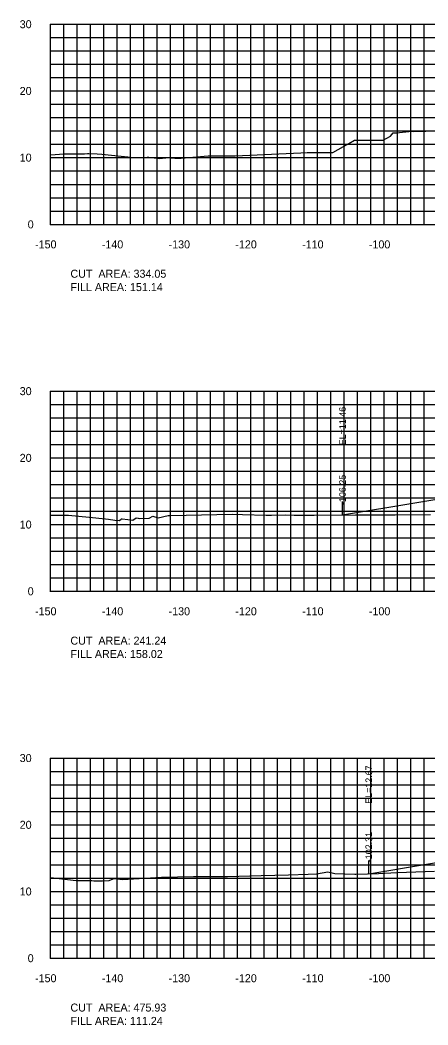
# Model space of a CAD drawing. Extents: x 1800880 to 1818864, y 245271 to 250560.
# Drawn here: x 1805536.5 to 1805597.5, y 250089.4 to 250240 of the extents above; entities that cross this region are included whole.
import ezdxf

# ---------------------------------------------------------------- set-up
doc = ezdxf.new("R2010")
doc.units = 0
for name, color, linetype in [('33', 7, 'Continuous'), ('CL-CNST', 7, 'Continuous'), ('DESIGN - DRAINAGE - Bridges', 7, 'Continuous'), ('DRAINAGETXT', 7, 'Continuous'), ('Level 37', 7, 'Continuous'), ('Level 46', 7, 'Continuous'), ('Level 62', 7, 'Continuous'), ('SHT-BDR', 7, 'Continuous')]:
    doc.layers.add(name, color=color, linetype=linetype)

msp = doc.modelspace()

# ---------------------------------------------------------------- linework, layer by layer
at = {"layer": 'CL-CNST'}
for points in [[(1805541, 250219.85), (1805543.05, 250220.01), (1805544.11, 250220.02), (1805545.44, 250220.01), (1805546.11, 250220.02), (1805546.55, 250220.03), (1805546.76, 250220.03), (1805548.01, 250220.01), (1805548.71, 250219.94), (1805553.54, 250219.47), (1805555.51, 250219.5), (1805555.68, 250219.5), (1805555.72, 250219.49), (1805556.15, 250219.45), (1805556.9, 250219.36), (1805557.31, 250219.32), (1805558.28, 250219.39), (1805558.49, 250219.47), (1805559.62, 250219.35), (1805560.56, 250219.36), (1805564.64, 250219.72), (1805565.27, 250219.71), (1805565.59, 250219.72), (1805567.76, 250219.7), (1805568.65, 250219.7), (1805578.52, 250220.15), (1805579.45, 250220.2), (1805581.18, 250220.2), (1805583.28, 250220.2), (1805585.68, 250221.55), (1805586.53, 250222.03), (1805588.89, 250222.03), (1805590.84, 250222.03), (1805591.92, 250222.64), (1805592.36, 250223.15), (1805592.85, 250223.15), (1805595.11, 250223.39), (1805595.31, 250223.37), (1805599.15, 250223.43)], [(1805541, 250165.83), (1805541.17, 250165.84), (1805541.44, 250165.82), (1805542.2, 250165.82), (1805543.72, 250165.84), (1805546.8, 250165.53), (1805549.25, 250165.29), (1805549.68, 250165.22), (1805550.66, 250165.11), (1805551.32, 250165.06), (1805551.53, 250165.17), (1805551.6, 250165.3), (1805551.76, 250165.29), (1805552.6, 250165.2), (1805553.33, 250165.09), (1805553.85, 250165.44), (1805554.15, 250165.37), (1805554.3, 250165.34), (1805555.79, 250165.38), (1805556.36, 250165.67), (1805557.13, 250165.46), (1805558.65, 250165.79), (1805558.77, 250165.79), (1805558.96, 250165.8), (1805559.06, 250165.8), (1805568.24, 250165.99), (1805569.76, 250165.95), (1805573.31, 250165.83), (1805574.12, 250165.85), (1805576.16, 250165.87), (1805577.51, 250165.86), (1805580.52, 250165.85), (1805586.69, 250165.91), (1805592.63, 250165.9), (1805597.91, 250165.95)], [(1805541, 250111.54), (1805544.84, 250111.08), (1805546.46, 250111.1), (1805547.04, 250111.1), (1805547.18, 250111.08), (1805547.52, 250111.05), (1805548.82, 250111.05), (1805549.8, 250111.08), (1805550.4, 250111.31), (1805550.56, 250111.36), (1805551.79, 250111.24), (1805557.66, 250111.56), (1805562.41, 250111.67), (1805564.24, 250111.67), (1805564.82, 250111.67), (1805565.96, 250111.67), (1805567.52, 250111.67), (1805572.56, 250111.84), (1805576.67, 250111.92), (1805579.62, 250112.03), (1805580.83, 250112.06), (1805582.53, 250112.37), (1805583.62, 250112.11), (1805586.58, 250112.04), (1805586.77, 250112.04), (1805588.48, 250112.09), (1805590.16, 250112.15), (1805592.92, 250112.26), (1805598.54, 250112.47)]]:
    msp.add_lwpolyline(points, dxfattribs=at)
at = {"layer": 'DESIGN - DRAINAGE - Bridges'}
for p, q in [((1805540.94, 250239.43), (1805541, 250239.43)), ((1805541, 250209.43), (1805541, 250239.43)), ((1805540.94, 250229.43), (1805541, 250229.43)), ((1805540.94, 250219.43), (1805541, 250219.43)), ((1805540.94, 250209.43), (1805541, 250209.43)), ((1805541, 250209.43), (1805841, 250209.43)), ((1805541, 250209.37), (1805541, 250209.43)), ((1805551, 250209.37), (1805551, 250209.43)), ((1805561, 250209.37), (1805561, 250209.43)), ((1805571, 250209.37), (1805571, 250209.43)), ((1805581, 250209.37), (1805581, 250209.43)), ((1805591, 250209.37), (1805591, 250209.43)), ((1805540.94, 250184.43), (1805541, 250184.43)), ((1805541, 250154.43), (1805541, 250184.43)), ((1805540.94, 250174.43), (1805541, 250174.43)), ((1805540.94, 250164.43), (1805541, 250164.43)), ((1805540.94, 250154.43), (1805541, 250154.43)), ((1805541, 250154.43), (1805841, 250154.43)), ((1805541, 250154.37), (1805541, 250154.43)), ((1805551, 250154.37), (1805551, 250154.43)), ((1805561, 250154.37), (1805561, 250154.43)), ((1805571, 250154.37), (1805571, 250154.43)), ((1805581, 250154.37), (1805581, 250154.43)), ((1805591, 250154.37), (1805591, 250154.43)), ((1805540.94, 250129.43), (1805541, 250129.43)), ((1805541, 250099.43), (1805541, 250129.43)), ((1805540.94, 250119.43), (1805541, 250119.43)), ((1805540.94, 250109.43), (1805541, 250109.43)), ((1805540.94, 250099.43), (1805541, 250099.43)), ((1805541, 250099.43), (1805841, 250099.43)), ((1805541, 250099.37), (1805541, 250099.43)), ((1805551, 250099.37), (1805551, 250099.43)), ((1805561, 250099.37), (1805561, 250099.43)), ((1805571, 250099.37), (1805571, 250099.43)), ((1805581, 250099.37), (1805581, 250099.43)), ((1805591, 250099.37), (1805591, 250099.43))]:
    msp.add_line(p, q, dxfattribs=at)
at = {"layer": 'Level 37'}
for p, q in [((1805584.75, 250165.89), (1805584.75, 250167.89)), ((1805588.69, 250112.1), (1805588.69, 250114.1))]:
    msp.add_line(p, q, dxfattribs=at)
at = {"layer": 'Level 46'}
for p, q in [((1805541, 250239.43), (1805841, 250239.43)), ((1805541, 250209.43), (1805541, 250239.43)), ((1805543, 250209.43), (1805543, 250239.43)), ((1805545, 250209.43), (1805545, 250239.43)), ((1805547, 250209.43), (1805547, 250239.43)), ((1805549, 250209.43), (1805549, 250239.43)), ((1805551, 250209.43), (1805551, 250239.43)), ((1805553, 250209.43), (1805553, 250239.43)), ((1805555, 250209.43), (1805555, 250239.43)), ((1805557, 250209.43), (1805557, 250239.43)), ((1805559, 250209.43), (1805559, 250239.43)), ((1805561, 250209.43), (1805561, 250239.43)), ((1805563, 250209.43), (1805563, 250239.43)), ((1805565, 250209.43), (1805565, 250239.43)), ((1805567, 250209.43), (1805567, 250239.43)), ((1805569, 250209.43), (1805569, 250239.43)), ((1805571, 250209.43), (1805571, 250239.43)), ((1805573, 250209.43), (1805573, 250239.43)), ((1805575, 250209.43), (1805575, 250239.43)), ((1805577, 250209.43), (1805577, 250239.43)), ((1805579, 250209.43), (1805579, 250239.43)), ((1805581, 250209.43), (1805581, 250239.43)), ((1805583, 250209.43), (1805583, 250239.43)), ((1805585, 250209.43), (1805585, 250239.43)), ((1805587, 250209.43), (1805587, 250239.43)), ((1805589, 250209.43), (1805589, 250239.43)), ((1805591, 250209.43), (1805591, 250239.43)), ((1805593, 250209.43), (1805593, 250239.43)), ((1805595, 250209.43), (1805595, 250239.43)), ((1805597, 250209.43), (1805597, 250239.43)), ((1805541, 250237.43), (1805841, 250237.43)), ((1805541, 250235.43), (1805841, 250235.43)), ((1805541, 250233.43), (1805841, 250233.43)), ((1805541, 250231.43), (1805841, 250231.43)), ((1805541, 250229.43), (1805841, 250229.43)), ((1805541, 250227.43), (1805841, 250227.43)), ((1805541, 250225.43), (1805841, 250225.43)), ((1805541, 250223.43), (1805841, 250223.43)), ((1805541, 250221.43), (1805841, 250221.43)), ((1805541, 250219.43), (1805841, 250219.43)), ((1805541, 250217.43), (1805841, 250217.43)), ((1805541, 250215.43), (1805841, 250215.43)), ((1805541, 250213.43), (1805841, 250213.43)), ((1805541, 250211.43), (1805841, 250211.43)), ((1805541, 250209.43), (1805841, 250209.43)), ((1805541, 250184.43), (1805841, 250184.43)), ((1805541, 250154.43), (1805541, 250184.43)), ((1805543, 250154.43), (1805543, 250184.43)), ((1805545, 250154.43), (1805545, 250184.43)), ((1805547, 250154.43), (1805547, 250184.43)), ((1805549, 250154.43), (1805549, 250184.43)), ((1805551, 250154.43), (1805551, 250184.43)), ((1805553, 250154.43), (1805553, 250184.43)), ((1805555, 250154.43), (1805555, 250184.43)), ((1805557, 250154.43), (1805557, 250184.43)), ((1805559, 250154.43), (1805559, 250184.43)), ((1805561, 250154.43), (1805561, 250184.43)), ((1805563, 250154.43), (1805563, 250184.43)), ((1805565, 250154.43), (1805565, 250184.43)), ((1805567, 250154.43), (1805567, 250184.43)), ((1805569, 250154.43), (1805569, 250184.43)), ((1805571, 250154.43), (1805571, 250184.43)), ((1805573, 250154.43), (1805573, 250184.43)), ((1805575, 250154.43), (1805575, 250184.43)), ((1805577, 250154.43), (1805577, 250184.43)), ((1805579, 250154.43), (1805579, 250184.43)), ((1805581, 250154.43), (1805581, 250184.43)), ((1805583, 250154.43), (1805583, 250184.43)), ((1805585, 250154.43), (1805585, 250184.43)), ((1805587, 250154.43), (1805587, 250184.43)), ((1805589, 250154.43), (1805589, 250184.43)), ((1805591, 250154.43), (1805591, 250184.43)), ((1805593, 250154.43), (1805593, 250184.43)), ((1805595, 250154.43), (1805595, 250184.43)), ((1805597, 250154.43), (1805597, 250184.43)), ((1805541, 250182.43), (1805841, 250182.43)), ((1805541, 250180.43), (1805841, 250180.43)), ((1805541, 250178.43), (1805841, 250178.43)), ((1805541, 250176.43), (1805841, 250176.43)), ((1805541, 250174.43), (1805841, 250174.43)), ((1805541, 250172.43), (1805841, 250172.43)), ((1805541, 250170.43), (1805841, 250170.43)), ((1805541, 250168.43), (1805841, 250168.43)), ((1805541, 250166.43), (1805841, 250166.43)), ((1805541, 250164.43), (1805841, 250164.43)), ((1805541, 250162.43), (1805841, 250162.43)), ((1805541, 250160.43), (1805841, 250160.43)), ((1805541, 250158.43), (1805841, 250158.43)), ((1805541, 250156.43), (1805841, 250156.43)), ((1805541, 250154.43), (1805841, 250154.43)), ((1805541, 250129.43), (1805841, 250129.43)), ((1805541, 250099.43), (1805541, 250129.43)), ((1805543, 250099.43), (1805543, 250129.43)), ((1805545, 250099.43), (1805545, 250129.43)), ((1805547, 250099.43), (1805547, 250129.43)), ((1805549, 250099.43), (1805549, 250129.43)), ((1805551, 250099.43), (1805551, 250129.43)), ((1805553, 250099.43), (1805553, 250129.43)), ((1805555, 250099.43), (1805555, 250129.43)), ((1805557, 250099.43), (1805557, 250129.43)), ((1805559, 250099.43), (1805559, 250129.43)), ((1805561, 250099.43), (1805561, 250129.43)), ((1805563, 250099.43), (1805563, 250129.43)), ((1805565, 250099.43), (1805565, 250129.43)), ((1805567, 250099.43), (1805567, 250129.43)), ((1805569, 250099.43), (1805569, 250129.43)), ((1805571, 250099.43), (1805571, 250129.43)), ((1805573, 250099.43), (1805573, 250129.43)), ((1805575, 250099.43), (1805575, 250129.43)), ((1805577, 250099.43), (1805577, 250129.43)), ((1805579, 250099.43), (1805579, 250129.43)), ((1805581, 250099.43), (1805581, 250129.43)), ((1805583, 250099.43), (1805583, 250129.43)), ((1805585, 250099.43), (1805585, 250129.43)), ((1805587, 250099.43), (1805587, 250129.43)), ((1805589, 250099.43), (1805589, 250129.43)), ((1805591, 250099.43), (1805591, 250129.43)), ((1805593, 250099.43), (1805593, 250129.43)), ((1805595, 250099.43), (1805595, 250129.43)), ((1805597, 250099.43), (1805597, 250129.43)), ((1805541, 250127.43), (1805841, 250127.43)), ((1805541, 250125.43), (1805841, 250125.43)), ((1805541, 250123.43), (1805841, 250123.43)), ((1805541, 250121.43), (1805841, 250121.43)), ((1805541, 250119.43), (1805841, 250119.43)), ((1805541, 250117.43), (1805841, 250117.43)), ((1805541, 250115.43), (1805841, 250115.43)), ((1805541, 250113.43), (1805841, 250113.43)), ((1805541, 250111.43), (1805841, 250111.43)), ((1805541, 250109.43), (1805841, 250109.43)), ((1805541, 250107.43), (1805841, 250107.43)), ((1805541, 250105.43), (1805841, 250105.43)), ((1805541, 250103.43), (1805841, 250103.43)), ((1805541, 250101.43), (1805841, 250101.43)), ((1805541, 250099.43), (1805841, 250099.43))]:
    msp.add_line(p, q, dxfattribs=at)
at = {"layer": 'Level 62'}
for points in [[(1805584.75, 250165.89), (1805618.46, 250171.51), (1805620.46, 250171.59), (1805629.39, 250171.95), (1805629.46, 250172.02), (1805630.46, 250172.06), (1805642.47, 250172.32), (1805654.47, 250172.59), (1805666.47, 250172.85), (1805678.47, 250173.12), (1805690.47, 250172.85), (1805700.47, 250172.45), (1805701.72, 250172.18), (1805701.72, 250172.18), (1805702.97, 250172.45), (1805712.97, 250172.85)], [(1805588.69, 250112.1), (1805613.42, 250116.22), (1805618.93, 250116.44), (1805627.85, 250116.8), (1805627.93, 250116.87), (1805628.93, 250116.91), (1805640.93, 250117.18), (1805652.93, 250117.44), (1805664.93, 250117.7), (1805676.93, 250117.97), (1805688.93, 250117.7), (1805698.93, 250117.3), (1805700.18, 250117.03), (1805700.19, 250117.03), (1805701.44, 250117.3), (1805711.44, 250117.7)]]:
    msp.add_lwpolyline(points, dxfattribs=at)

# ---------------------------------------------------------------- texts
for s, p in [('-150', (1805538.7, 250205.83)), ('-140', (1805548.7, 250205.83)), ('-130', (1805558.7, 250205.83)), ('-120', (1805568.7, 250205.83)), ('-110', (1805578.7, 250205.83)), ('-100', (1805588.7, 250205.83)), ('-150', (1805538.7, 250150.83)), ('-140', (1805548.7, 250150.83)), ('-130', (1805558.7, 250150.83)), ('-120', (1805568.7, 250150.83)), ('-110', (1805578.7, 250150.83)), ('-100', (1805588.7, 250150.83)), ('-150', (1805538.7, 250095.83)), ('-140', (1805548.7, 250095.83)), ('-130', (1805558.7, 250095.83)), ('-120', (1805568.7, 250095.83)), ('-110', (1805578.7, 250095.83)), ('-100', (1805588.7, 250095.83))]:
    msp.add_text(s, height=1.2).set_placement(p)
at = {"layer": '33'}
for s, p in [('30', (1805536.4, 250238.83)), ('20', (1805536.4, 250228.83)), ('10', (1805536.4, 250218.83)), ('0', (1805537.6, 250208.83)), ('30', (1805536.4, 250183.83)), ('20', (1805536.4, 250173.83)), ('10', (1805536.4, 250163.83)), ('0', (1805537.6, 250153.83)), ('30', (1805536.4, 250128.83)), ('20', (1805536.4, 250118.83)), ('10', (1805536.4, 250108.83)), ('0', (1805537.6, 250098.83))]:
    msp.add_text(s, height=1.2, dxfattribs=at).set_placement(p)
at = {"layer": 'DESIGN - DRAINAGE - Bridges'}
for p in [(1805541, 250209.43), (1805541, 250154.43), (1805541, 250099.43)]:
    msp.add_text('-', height=0.0001, dxfattribs=at).set_placement(p)
at = {"layer": 'DRAINAGETXT'}
for s, p in [('CUT  AREA: 334.05', (1805544, 250201.43)), ('FILL AREA: 151.14', (1805544, 250199.43)), ('CUT  AREA: 241.24', (1805544, 250146.43)), ('FILL AREA: 158.02', (1805544, 250144.43)), ('CUT  AREA: 475.93', (1805544, 250091.43)), ('FILL AREA: 111.24', (1805544, 250089.43))]:
    msp.add_text(s, height=1.2, dxfattribs=at).set_placement(p)
at = {"layer": 'SHT-BDR'}
for s, p in [('EL=11.46', (1805585.25, 250176.32)), ('-106.25', (1805585.25, 250167.36)), ('EL=12.67', (1805589.19, 250122.57)), ('-102.31', (1805589.19, 250113.82))]:
    msp.add_text(s, height=1, rotation=90, dxfattribs=at).set_placement(p)

doc.saveas('drawing.dxf')
